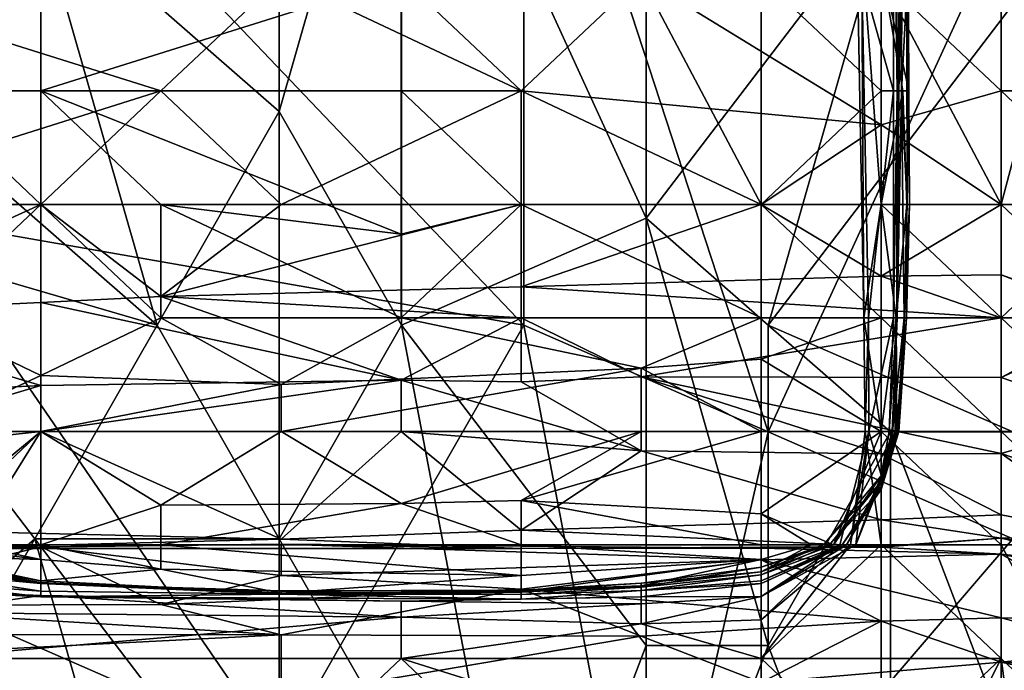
# Model space of a CAD drawing. Extents: x -161 to 11, y -10 to 160.
# Tile 393 of 499: x 0.9523 to 0.9884, y -0.2698 to -0.246. Entities that reach past the tile are written whole.
import ezdxf

# ---------------------------------------------------------------- set-up
doc = ezdxf.new("R2010")
doc.units = 0
doc.header["$MEASUREMENT"] = 0
doc.layers.get('0').update_dxf_attribs({"linetype": 'CONTINUOUS'})

msp = doc.modelspace()

# ---------------------------------------------------------------- linework, layer by layer
for points in [[(0.948426, -0.233776, 0.265174), (0.970781, -0.233776, 0.26489), (0.970781, -0.257213, 0.264927)], [(0.970781, -0.257213, 0.264927), (0.948426, -0.253307, 0.265233), (0.948426, -0.233776, 0.265174)], [(0.961839, -0.233776, 0.388626), (0.952897, -0.241588, 0.390092), (0.961839, -0.249401, 0.388352)], [(0.96631, -0.233776, 0.387576), (0.961839, -0.233776, 0.388626), (0.961839, -0.249401, 0.388352)], [(0.961839, -0.249401, 0.388352), (0.96631, -0.257213, 0.387221), (0.96631, -0.233776, 0.387576)], [(0.975252, -0.237682, 0.385121), (0.96631, -0.233776, 0.387576), (0.975252, -0.253307, 0.385012)], [(0.96631, -0.233776, 0.387576), (0.96631, -0.257213, 0.387221), (0.975252, -0.253307, 0.385012)], [(0.979723, -0.26112, 0.264877), (0.970781, -0.233776, 0.26489), (0.988665, -0.241588, 0.264869)], [(0.979723, -0.26112, 0.264877), (0.970781, -0.257213, 0.264927), (0.970781, -0.233776, 0.26489)], [(0.98824, -0.2528, 0.27003), (0.992629, -0.2362, 0.267985), (0.98824, -0.24035, 0.270074)], [(0.98824, -0.2528, 0.27003), (0.992629, -0.2528, 0.268005), (0.992629, -0.2362, 0.267985)], [(0.984194, -0.241588, 0.381881), (0.975252, -0.237682, 0.385121), (0.975252, -0.253307, 0.385012)], [(0.982911, -0.24035, 0.266891), (0.983216, -0.25695, 0.266891), (0.98385, -0.2528, 0.2677)], [(0.982911, -0.24035, 0.266891), (0.98314, -0.2445, 0.263134), (0.983216, -0.25695, 0.266891)], [(0.98385, -0.2445, 0.267876), (0.982911, -0.24035, 0.266891), (0.98385, -0.2528, 0.2677)], [(0.984302, -0.24865, 0.259377), (0.98314, -0.2445, 0.263134), (0.984317, -0.24035, 0.259377)], [(0.984857, -0.24865, 0.221806), (0.984826, -0.24035, 0.221806), (0.98385, -0.244023, 0.218049)], [(0.98824, -0.2528, 0.27003), (0.98824, -0.24035, 0.270074), (0.98385, -0.2445, 0.267876)], [(0.984317, -0.24035, 0.259377), (0.98443, -0.24865, 0.25562), (0.984302, -0.24865, 0.259377)], [(0.984414, -0.2445, 0.251863), (0.98443, -0.24865, 0.25562), (0.984317, -0.24035, 0.259377)], [(0.984808, -0.2445, 0.22932), (0.984773, -0.24035, 0.225563), (0.9848, -0.2528, 0.22932)], [(0.984773, -0.24035, 0.225563), (0.984826, -0.24035, 0.221806), (0.9848, -0.2528, 0.22932)], [(0.984857, -0.24865, 0.221806), (0.9848, -0.2528, 0.22932), (0.984826, -0.24035, 0.221806)], [(0.957368, -0.257213, 0.388968), (0.952897, -0.241588, 0.390092), (0.943955, -0.245495, 0.391238)], [(0.961839, -0.249401, 0.388352), (0.952897, -0.241588, 0.390092), (0.957368, -0.257213, 0.388968)], [(0.975252, -0.253307, 0.385012), (0.979723, -0.257213, 0.38357), (0.984194, -0.241588, 0.381881)], [(0.979723, -0.257213, 0.38357), (0.988665, -0.245495, 0.379801), (0.984194, -0.241588, 0.381881)], [(0.988665, -0.241588, 0.264869), (0.988665, -0.265026, 0.264905), (0.979723, -0.26112, 0.264877)], [(0.98824, -0.2445, 0.208869), (0.992629, -0.243493, 0.210535), (0.992629, -0.24865, 0.208553)], [(0.97946, -0.2445, 0.217294), (0.98385, -0.24865, 0.216959), (0.98385, -0.244023, 0.218049)], [(0.984636, -0.24865, 0.218049), (0.984857, -0.24865, 0.221806), (0.98385, -0.244023, 0.218049)], [(0.98385, -0.244023, 0.218049), (0.98385, -0.24865, 0.216959), (0.984636, -0.24865, 0.218049)], [(0.961902, -0.2445, 0.209904), (0.957512, -0.24865, 0.208375), (0.944343, -0.2445, 0.210093)], [(0.957512, -0.24865, 0.208375), (0.944343, -0.24865, 0.208412), (0.944343, -0.2445, 0.210093)], [(0.948733, -0.2445, 0.218209), (0.948733, -0.24865, 0.216896), (0.953122, -0.2445, 0.217904)], [(0.953122, -0.24865, 0.216446), (0.953122, -0.2445, 0.217904), (0.948733, -0.24865, 0.216896)], [(0.953122, -0.24865, 0.216446), (0.966291, -0.24865, 0.216486), (0.966291, -0.2445, 0.217881)], [(0.966291, -0.2445, 0.217881), (0.953122, -0.2445, 0.217904), (0.953122, -0.24865, 0.216446)], [(0.970681, -0.24865, 0.208038), (0.957512, -0.24865, 0.208375), (0.961902, -0.2445, 0.209904)], [(0.961902, -0.2445, 0.209904), (0.975071, -0.2445, 0.209469), (0.970681, -0.24865, 0.208038)], [(0.975071, -0.2445, 0.217533), (0.966291, -0.2445, 0.217881), (0.970681, -0.24865, 0.21636)], [(0.966291, -0.2445, 0.217881), (0.966291, -0.24865, 0.216486), (0.970681, -0.24865, 0.21636)], [(0.970681, -0.24865, 0.21636), (0.97946, -0.2528, 0.214128), (0.975071, -0.2445, 0.217533)], [(0.975071, -0.2445, 0.209469), (0.98385, -0.249884, 0.206778), (0.970681, -0.24865, 0.208038)], [(0.975071, -0.2445, 0.217533), (0.97946, -0.2528, 0.214128), (0.97946, -0.2445, 0.217294)], [(0.98385, -0.2445, 0.209023), (0.98385, -0.249884, 0.206778), (0.975071, -0.2445, 0.209469)], [(0.97946, -0.2445, 0.217294), (0.97946, -0.2528, 0.214128), (0.98385, -0.24865, 0.216959)], [(0.983389, -0.25695, 0.263134), (0.983216, -0.25695, 0.266891), (0.98314, -0.2445, 0.263134)], [(0.983389, -0.25695, 0.263134), (0.98314, -0.2445, 0.263134), (0.984302, -0.24865, 0.259377)], [(0.98824, -0.24865, 0.207164), (0.98385, -0.249884, 0.206778), (0.98385, -0.2445, 0.209023)], [(0.98385, -0.2528, 0.2677), (0.98824, -0.2528, 0.27003), (0.98385, -0.2445, 0.267876)], [(0.98824, -0.2445, 0.208869), (0.98824, -0.24865, 0.207164), (0.98385, -0.2445, 0.209023)], [(0.98443, -0.24865, 0.25562), (0.984414, -0.2445, 0.251863), (0.984535, -0.2445, 0.244349)], [(0.98443, -0.24865, 0.25562), (0.984535, -0.2445, 0.244349), (0.984439, -0.25695, 0.248106)], [(0.984535, -0.2445, 0.244349), (0.984599, -0.24865, 0.240592), (0.984439, -0.25695, 0.248106)], [(0.984599, -0.24865, 0.240592), (0.984535, -0.2445, 0.244349), (0.984604, -0.2445, 0.240592)], [(0.984604, -0.2445, 0.240592), (0.984808, -0.2445, 0.22932), (0.984599, -0.24865, 0.240592)], [(0.9848, -0.2528, 0.22932), (0.984599, -0.24865, 0.240592), (0.984808, -0.2445, 0.22932)], [(0.992629, -0.24865, 0.208553), (0.98824, -0.24865, 0.207164), (0.98824, -0.2445, 0.208869)], [(0.957368, -0.257213, 0.388968), (0.943955, -0.245495, 0.391238), (0.943955, -0.253307, 0.390858)], [(0.979723, -0.257213, 0.38357), (0.988665, -0.26112, 0.379891), (0.988665, -0.245495, 0.379801)], [(0.957512, -0.24865, 0.208375), (0.953122, -0.2528, 0.205982), (0.944343, -0.2528, 0.206161)], [(0.957512, -0.24865, 0.208375), (0.944343, -0.2528, 0.206161), (0.944343, -0.24865, 0.208412)], [(0.948733, -0.24865, 0.216896), (0.953122, -0.2528, 0.214682), (0.953122, -0.24865, 0.216446)], [(0.953122, -0.2528, 0.214682), (0.948733, -0.24865, 0.216896), (0.948733, -0.2528, 0.215222)], [(0.966291, -0.253886, 0.214292), (0.966291, -0.24865, 0.216486), (0.953122, -0.24865, 0.216446)], [(0.953122, -0.24865, 0.216446), (0.957512, -0.2528, 0.214785), (0.966291, -0.253886, 0.214292)], [(0.961902, -0.2528, 0.205888), (0.953122, -0.2528, 0.205982), (0.957512, -0.24865, 0.208375)], [(0.953122, -0.24865, 0.216446), (0.953122, -0.2528, 0.214682), (0.957512, -0.2528, 0.214785)], [(0.961902, -0.2528, 0.205888), (0.957512, -0.24865, 0.208375), (0.970681, -0.24865, 0.208038)], [(0.970681, -0.24865, 0.208038), (0.970681, -0.2528, 0.205618), (0.961902, -0.2528, 0.205888)], [(0.970681, -0.24865, 0.21636), (0.966291, -0.24865, 0.216486), (0.970681, -0.2528, 0.214664)], [(0.966291, -0.24865, 0.216486), (0.966291, -0.253886, 0.214292), (0.970681, -0.2528, 0.214664)], [(0.97946, -0.2528, 0.214128), (0.970681, -0.24865, 0.21636), (0.970681, -0.2528, 0.214664)], [(0.98385, -0.249884, 0.206778), (0.97946, -0.2528, 0.205262), (0.970681, -0.24865, 0.208038)], [(0.97946, -0.2528, 0.205262), (0.970681, -0.2528, 0.205618), (0.970681, -0.24865, 0.208038)], [(0.98385, -0.2528, 0.215539), (0.98385, -0.24865, 0.216959), (0.97946, -0.2528, 0.214128)], [(0.984302, -0.24865, 0.259377), (0.9843, -0.25695, 0.259377), (0.983389, -0.25695, 0.263134)], [(0.984636, -0.24865, 0.218049), (0.98385, -0.2528, 0.215539), (0.984784, -0.2528, 0.218049)], [(0.98385, -0.2528, 0.215539), (0.984636, -0.24865, 0.218049), (0.98385, -0.24865, 0.216959)], [(0.98824, -0.24865, 0.207164), (0.98824, -0.2528, 0.204905), (0.98385, -0.249884, 0.206778)], [(0.984302, -0.24865, 0.259377), (0.98443, -0.24865, 0.25562), (0.9843, -0.25695, 0.259377)], [(0.984425, -0.25695, 0.25562), (0.9843, -0.25695, 0.259377), (0.98443, -0.24865, 0.25562)], [(0.98443, -0.24865, 0.25562), (0.984439, -0.25695, 0.248106), (0.984425, -0.25695, 0.25562)], [(0.984689, -0.25695, 0.233077), (0.984439, -0.25695, 0.248106), (0.984599, -0.24865, 0.240592)], [(0.984599, -0.24865, 0.240592), (0.9848, -0.2528, 0.22932), (0.984689, -0.25695, 0.233077)], [(0.984857, -0.24865, 0.221806), (0.984636, -0.24865, 0.218049), (0.984784, -0.2528, 0.218049)], [(0.984784, -0.2528, 0.218049), (0.984886, -0.2528, 0.225563), (0.984857, -0.24865, 0.221806)], [(0.984857, -0.24865, 0.221806), (0.984886, -0.2528, 0.225563), (0.9848, -0.2528, 0.22932)], [(0.98824, -0.24865, 0.207164), (0.992629, -0.24865, 0.208553), (0.992629, -0.2528, 0.206264)], [(0.98824, -0.2528, 0.204905), (0.98824, -0.24865, 0.207164), (0.992629, -0.2528, 0.206264)], [(0.957368, -0.257213, 0.388968), (0.961839, -0.265026, 0.387908), (0.961839, -0.249401, 0.388352)], [(0.961839, -0.249401, 0.388352), (0.961839, -0.265026, 0.387908), (0.96631, -0.257213, 0.387221)], [(0.98385, -0.249884, 0.206778), (0.98824, -0.2528, 0.204905), (0.97946, -0.2528, 0.205262)], [(0.944343, -0.2568, 0.20302), (0.944343, -0.2528, 0.206161), (0.953122, -0.2528, 0.205982)], [(0.953122, -0.2528, 0.205982), (0.953122, -0.256384, 0.20302), (0.944343, -0.2568, 0.20302)], [(0.953122, -0.2528, 0.214682), (0.948733, -0.25695, 0.212654), (0.953122, -0.259054, 0.210535)], [(0.953122, -0.2528, 0.214682), (0.948733, -0.2528, 0.215222), (0.948733, -0.25695, 0.212654)], [(0.957512, -0.256164, 0.20302), (0.953122, -0.2528, 0.205982), (0.961902, -0.2528, 0.205888)], [(0.953122, -0.2528, 0.214682), (0.957512, -0.25695, 0.21229), (0.957512, -0.2528, 0.214785)], [(0.957512, -0.25695, 0.21229), (0.953122, -0.2528, 0.214682), (0.953122, -0.259054, 0.210535)], [(0.957512, -0.256164, 0.20302), (0.953122, -0.256384, 0.20302), (0.953122, -0.2528, 0.205982)], [(0.957512, -0.2528, 0.214785), (0.966291, -0.25695, 0.212374), (0.966291, -0.253886, 0.214292)], [(0.966291, -0.25695, 0.212374), (0.957512, -0.2528, 0.214785), (0.957512, -0.25695, 0.21229)], [(0.970681, -0.2528, 0.205618), (0.957512, -0.256164, 0.20302), (0.961902, -0.2528, 0.205888)], [(0.970681, -0.2528, 0.205618), (0.970681, -0.255814, 0.20302), (0.957512, -0.256164, 0.20302)], [(0.97946, -0.25695, 0.211593), (0.970681, -0.2528, 0.214664), (0.966291, -0.25695, 0.212374)], [(0.970681, -0.2528, 0.214664), (0.966291, -0.253886, 0.214292), (0.966291, -0.25695, 0.212374)], [(0.97946, -0.2528, 0.205262), (0.970681, -0.255814, 0.20302), (0.970681, -0.2528, 0.205618)], [(0.97946, -0.25695, 0.211593), (0.97946, -0.2528, 0.214128), (0.970681, -0.2528, 0.214664)], [(0.97946, -0.2528, 0.205262), (0.98385, -0.25542, 0.20302), (0.970681, -0.255814, 0.20302)], [(0.98824, -0.2528, 0.204905), (0.98385, -0.25542, 0.20302), (0.97946, -0.2528, 0.205262)], [(0.97946, -0.2528, 0.214128), (0.97946, -0.25695, 0.211593), (0.98385, -0.25695, 0.213222)], [(0.98385, -0.25695, 0.213222), (0.98385, -0.2528, 0.215539), (0.97946, -0.2528, 0.214128)], [(0.98385, -0.2528, 0.2677), (0.983216, -0.25695, 0.266891), (0.98385, -0.25695, 0.267652)], [(0.984784, -0.2528, 0.218049), (0.98385, -0.2528, 0.215539), (0.984399, -0.25695, 0.214292)], [(0.98385, -0.25695, 0.213222), (0.984399, -0.25695, 0.214292), (0.98385, -0.2528, 0.215539)], [(0.98824, -0.2528, 0.204905), (0.98824, -0.255374, 0.20302), (0.98385, -0.25542, 0.20302)], [(0.98824, -0.2528, 0.27003), (0.98385, -0.2528, 0.2677), (0.98824, -0.25695, 0.270116)], [(0.98385, -0.25695, 0.267652), (0.98824, -0.25695, 0.270116), (0.98385, -0.2528, 0.2677)], [(0.984399, -0.25695, 0.214292), (0.984705, -0.25695, 0.218049), (0.984784, -0.2528, 0.218049)], [(0.9848, -0.2528, 0.22932), (0.984886, -0.2528, 0.225563), (0.984689, -0.25695, 0.233077)], [(0.984886, -0.2528, 0.225563), (0.984781, -0.25695, 0.225563), (0.984689, -0.25695, 0.233077)], [(0.984784, -0.2528, 0.218049), (0.984705, -0.25695, 0.218049), (0.984781, -0.25695, 0.225563)], [(0.984784, -0.2528, 0.218049), (0.984781, -0.25695, 0.225563), (0.984886, -0.2528, 0.225563)], [(0.992629, -0.2528, 0.268005), (0.98824, -0.2528, 0.27003), (0.98824, -0.25695, 0.270116)], [(0.98824, -0.2528, 0.204905), (0.992629, -0.2528, 0.206264), (0.992629, -0.25695, 0.203169)], [(0.992629, -0.25695, 0.203169), (0.98824, -0.255374, 0.20302), (0.98824, -0.2528, 0.204905)], [(0.992629, -0.2611, 0.268103), (0.992629, -0.2528, 0.268005), (0.98824, -0.25695, 0.270116)], [(0.961839, -0.272838, 0.26501), (0.935013, -0.26112, 0.265434), (0.948426, -0.253307, 0.265233)], [(0.952897, -0.265026, 0.389244), (0.957368, -0.257213, 0.388968), (0.943955, -0.253307, 0.390858)], [(0.948426, -0.268915, 0.389456), (0.952897, -0.265026, 0.389244), (0.943955, -0.253307, 0.390858)], [(0.948426, -0.253307, 0.265233), (0.970781, -0.257213, 0.264927), (0.961839, -0.272838, 0.26501)], [(0.975252, -0.253307, 0.385012), (0.96631, -0.257213, 0.387221), (0.975252, -0.268932, 0.384838)], [(0.979723, -0.257213, 0.38357), (0.975252, -0.253307, 0.385012), (0.979723, -0.268932, 0.383474)], [(0.975252, -0.268932, 0.384838), (0.979723, -0.268932, 0.383474), (0.975252, -0.253307, 0.385012)], [(0.98385, -0.25542, 0.20302), (0.98824, -0.25695, 0.201617), (0.970681, -0.255814, 0.20302)], [(0.98824, -0.255374, 0.20302), (0.98824, -0.25695, 0.201617), (0.98385, -0.25542, 0.20302)], [(0.992629, -0.25695, 0.203169), (0.992334, -0.25695, 0.20302), (0.98824, -0.255374, 0.20302)], [(0.98824, -0.25695, 0.201617), (0.98824, -0.255374, 0.20302), (0.992334, -0.25695, 0.20302)], [(0.970681, -0.255814, 0.20302), (0.970681, -0.25695, 0.201891), (0.957512, -0.256164, 0.20302)], [(0.970681, -0.25695, 0.201891), (0.970681, -0.255814, 0.20302), (0.98824, -0.25695, 0.201617)], [(0.957512, -0.256164, 0.20302), (0.966291, -0.259222, 0.199263), (0.953122, -0.256384, 0.20302)], [(0.966291, -0.259222, 0.199263), (0.957512, -0.256164, 0.20302), (0.970681, -0.25695, 0.201891)], [(0.953122, -0.256384, 0.20302), (0.953122, -0.259425, 0.199263), (0.944343, -0.2568, 0.20302)], [(0.966291, -0.259222, 0.199263), (0.953122, -0.259425, 0.199263), (0.953122, -0.256384, 0.20302)], [(0.944343, -0.259877, 0.199263), (0.944343, -0.2568, 0.20302), (0.953122, -0.259425, 0.199263)], [(0.953122, -0.259054, 0.210535), (0.948733, -0.25695, 0.212654), (0.948733, -0.2611, 0.209376)], [(0.961902, -0.259391, 0.210535), (0.957512, -0.25695, 0.21229), (0.953122, -0.259054, 0.210535)], [(0.961902, -0.259391, 0.210535), (0.966291, -0.25695, 0.212374), (0.957512, -0.25695, 0.21229)], [(0.975071, -0.258786, 0.210535), (0.966291, -0.25695, 0.212374), (0.961902, -0.259391, 0.210535)], [(0.975071, -0.258786, 0.210535), (0.97946, -0.25695, 0.211593), (0.966291, -0.25695, 0.212374)], [(0.966291, -0.259222, 0.199263), (0.970681, -0.25695, 0.201891), (0.970681, -0.259284, 0.199263)], [(0.975071, -0.259099, 0.199263), (0.970681, -0.25695, 0.201891), (0.98824, -0.25695, 0.201617)], [(0.970681, -0.259284, 0.199263), (0.970681, -0.25695, 0.201891), (0.975071, -0.259099, 0.199263)], [(0.97946, -0.258458, 0.210535), (0.97946, -0.25695, 0.211593), (0.975071, -0.258786, 0.210535)], [(0.975071, -0.259099, 0.199263), (0.98824, -0.25695, 0.201617), (0.98824, -0.259134, 0.199263)], [(0.98385, -0.25695, 0.213222), (0.97946, -0.25695, 0.211593), (0.97946, -0.258458, 0.210535)], [(0.98385, -0.2611, 0.210138), (0.98385, -0.25695, 0.213222), (0.97946, -0.258458, 0.210535)], [(0.98385, -0.25695, 0.267652), (0.983216, -0.25695, 0.266891), (0.98385, -0.2611, 0.267625)], [(0.983216, -0.25695, 0.266891), (0.983268, -0.2611, 0.266891), (0.98385, -0.2611, 0.267625)], [(0.983216, -0.25695, 0.266891), (0.983389, -0.25695, 0.263134), (0.983268, -0.2611, 0.266891)], [(0.983396, -0.2611, 0.263134), (0.983268, -0.2611, 0.266891), (0.983389, -0.25695, 0.263134)], [(0.983396, -0.2611, 0.263134), (0.983389, -0.25695, 0.263134), (0.9843, -0.25695, 0.259377)], [(0.9843, -0.25695, 0.259377), (0.98414, -0.2611, 0.259377), (0.983396, -0.2611, 0.263134)], [(0.98385, -0.2611, 0.210138), (0.984366, -0.2611, 0.214292), (0.984399, -0.25695, 0.214292)], [(0.984399, -0.25695, 0.214292), (0.98385, -0.25695, 0.213222), (0.98385, -0.2611, 0.210138)], [(0.98824, -0.25695, 0.270116), (0.98385, -0.25695, 0.267652), (0.98824, -0.2611, 0.270252)], [(0.98385, -0.2611, 0.267625), (0.98824, -0.2611, 0.270252), (0.98385, -0.25695, 0.267652)], [(0.984425, -0.25695, 0.25562), (0.98414, -0.2611, 0.259377), (0.9843, -0.25695, 0.259377)], [(0.98414, -0.2611, 0.259377), (0.984425, -0.25695, 0.25562), (0.984248, -0.2611, 0.25562)], [(0.984248, -0.2611, 0.25562), (0.984425, -0.25695, 0.25562), (0.984266, -0.2611, 0.248106)], [(0.984439, -0.25695, 0.248106), (0.984266, -0.2611, 0.248106), (0.984425, -0.25695, 0.25562)], [(0.984689, -0.25695, 0.233077), (0.984266, -0.2611, 0.248106), (0.984439, -0.25695, 0.248106)], [(0.984266, -0.2611, 0.248106), (0.984689, -0.25695, 0.233077), (0.98444, -0.2611, 0.236834)], [(0.984366, -0.2611, 0.214292), (0.984419, -0.2611, 0.218049), (0.984399, -0.25695, 0.214292)], [(0.984705, -0.25695, 0.218049), (0.984399, -0.25695, 0.214292), (0.984419, -0.2611, 0.218049)], [(0.984419, -0.2611, 0.218049), (0.984495, -0.2611, 0.221806), (0.984705, -0.25695, 0.218049)], [(0.984781, -0.25695, 0.225563), (0.98444, -0.2611, 0.236834), (0.984689, -0.25695, 0.233077)], [(0.98444, -0.2611, 0.236834), (0.984781, -0.25695, 0.225563), (0.984495, -0.2611, 0.221806)], [(0.984705, -0.25695, 0.218049), (0.984495, -0.2611, 0.221806), (0.984781, -0.25695, 0.225563)], [(0.992334, -0.25695, 0.20302), (0.992629, -0.25712, 0.20302), (0.98824, -0.259134, 0.199263)], [(0.98824, -0.25695, 0.201617), (0.992334, -0.25695, 0.20302), (0.98824, -0.259134, 0.199263)], [(0.98824, -0.2611, 0.270252), (0.992629, -0.2611, 0.268103), (0.98824, -0.25695, 0.270116)], [(0.957368, -0.257213, 0.388968), (0.952897, -0.265026, 0.389244), (0.961839, -0.265026, 0.387908)], [(0.961839, -0.265026, 0.387908), (0.970781, -0.280651, 0.385554), (0.96631, -0.257213, 0.387221)], [(0.970781, -0.257213, 0.264927), (0.975252, -0.280651, 0.264923), (0.961839, -0.272838, 0.26501)], [(0.970781, -0.280651, 0.385554), (0.975252, -0.268932, 0.384838), (0.96631, -0.257213, 0.387221)], [(0.970781, -0.257213, 0.264927), (0.979723, -0.26112, 0.264877), (0.975252, -0.280651, 0.264923)], [(0.988665, -0.26112, 0.379891), (0.979723, -0.257213, 0.38357), (0.984194, -0.26112, 0.381877)], [(0.984194, -0.26112, 0.381877), (0.979723, -0.257213, 0.38357), (0.979723, -0.268932, 0.383474)], [(0.98824, -0.259134, 0.199263), (0.992629, -0.25712, 0.20302), (0.992629, -0.260643, 0.199263)], [(0.97946, -0.2611, 0.208238), (0.97946, -0.258458, 0.210535), (0.975071, -0.258786, 0.210535)], [(0.98385, -0.2611, 0.210138), (0.97946, -0.258458, 0.210535), (0.97946, -0.2611, 0.208238)], [(0.975071, -0.2611, 0.208419), (0.975071, -0.258786, 0.210535), (0.961902, -0.2611, 0.208956)], [(0.975071, -0.258786, 0.210535), (0.961902, -0.259391, 0.210535), (0.961902, -0.2611, 0.208956)], [(0.97946, -0.2611, 0.208238), (0.975071, -0.258786, 0.210535), (0.975071, -0.2611, 0.208419)], [(0.948733, -0.2611, 0.209376), (0.953122, -0.2611, 0.208633), (0.953122, -0.259054, 0.210535)], [(0.961902, -0.259391, 0.210535), (0.953122, -0.259054, 0.210535), (0.953122, -0.2611, 0.208633)], [(0.953122, -0.2611, 0.196679), (0.953122, -0.259425, 0.199263), (0.966291, -0.259222, 0.199263)], [(0.966291, -0.259222, 0.199263), (0.966291, -0.2611, 0.19658), (0.953122, -0.2611, 0.196679)], [(0.966291, -0.259222, 0.199263), (0.970681, -0.259284, 0.199263), (0.975071, -0.261811, 0.195506)], [(0.966291, -0.2611, 0.19658), (0.966291, -0.259222, 0.199263), (0.975071, -0.261811, 0.195506)], [(0.970681, -0.259284, 0.199263), (0.975071, -0.259099, 0.199263), (0.975071, -0.261811, 0.195506)], [(0.975071, -0.259099, 0.199263), (0.98824, -0.259134, 0.199263), (0.98824, -0.261913, 0.195506)], [(0.98385, -0.261919, 0.195506), (0.975071, -0.259099, 0.199263), (0.98824, -0.261913, 0.195506)], [(0.98385, -0.261919, 0.195506), (0.975071, -0.261811, 0.195506), (0.975071, -0.259099, 0.199263)], [(0.992629, -0.260643, 0.199263), (0.98824, -0.261913, 0.195506), (0.98824, -0.259134, 0.199263)], [(0.944343, -0.26206, 0.195506), (0.944343, -0.259877, 0.199263), (0.953122, -0.259425, 0.199263)], [(0.953122, -0.259425, 0.199263), (0.953122, -0.2611, 0.196679), (0.944343, -0.26206, 0.195506)], [(0.961902, -0.2611, 0.208956), (0.961902, -0.259391, 0.210535), (0.953122, -0.2611, 0.208633)], [(0.992629, -0.260643, 0.199263), (0.992629, -0.263424, 0.195506), (0.98824, -0.261913, 0.195506)], [(0.935013, -0.26112, 0.265434), (0.961839, -0.272838, 0.26501), (0.930542, -0.280651, 0.265348)], [(0.953122, -0.2611, 0.196679), (0.948733, -0.264726, 0.191749), (0.944343, -0.26206, 0.195506)], [(0.948733, -0.264726, 0.191749), (0.953122, -0.2611, 0.196679), (0.961902, -0.265036, 0.191749)], [(0.948733, -0.2611, 0.209376), (0.948733, -0.26525, 0.208472), (0.953122, -0.2611, 0.208633)], [(0.948733, -0.26525, 0.208472), (0.950533, -0.26525, 0.206778), (0.953122, -0.2611, 0.208633)], [(0.953122, -0.2611, 0.208633), (0.950533, -0.26525, 0.206778), (0.953122, -0.26525, 0.205808)], [(0.966291, -0.2611, 0.19658), (0.961902, -0.265036, 0.191749), (0.953122, -0.2611, 0.196679)], [(0.957512, -0.263795, 0.206778), (0.961902, -0.2611, 0.208956), (0.953122, -0.2611, 0.208633)], [(0.953122, -0.2611, 0.208633), (0.953122, -0.26525, 0.205808), (0.957512, -0.263795, 0.206778)], [(0.966291, -0.263739, 0.206778), (0.961902, -0.2611, 0.208956), (0.957512, -0.263795, 0.206778)], [(0.966291, -0.263739, 0.206778), (0.975071, -0.2611, 0.208419), (0.961902, -0.2611, 0.208956)], [(0.961902, -0.265036, 0.191749), (0.966291, -0.2611, 0.19658), (0.970681, -0.264708, 0.191749)], [(0.970681, -0.263628, 0.206778), (0.975071, -0.2611, 0.208419), (0.966291, -0.263739, 0.206778)], [(0.966291, -0.2611, 0.19658), (0.975071, -0.261811, 0.195506), (0.970681, -0.264708, 0.191749)], [(0.97946, -0.2611, 0.208238), (0.975071, -0.2611, 0.208419), (0.970681, -0.263628, 0.206778)], [(0.970681, -0.263628, 0.206778), (0.97946, -0.264116, 0.206778), (0.97946, -0.2611, 0.208238)], [(0.988665, -0.265026, 0.264905), (0.975252, -0.280651, 0.264923), (0.979723, -0.26112, 0.264877)], [(0.97946, -0.2611, 0.208238), (0.97946, -0.264116, 0.206778), (0.98385, -0.2611, 0.210138)], [(0.98385, -0.2611, 0.210138), (0.97946, -0.264116, 0.206778), (0.982103, -0.26525, 0.210535)], [(0.979723, -0.268932, 0.383474), (0.984194, -0.280651, 0.381682), (0.984194, -0.26112, 0.381877)], [(0.98385, -0.2611, 0.210138), (0.982103, -0.26525, 0.210535), (0.98385, -0.262071, 0.210535)], [(0.982724, -0.26525, 0.266891), (0.983396, -0.2611, 0.263134), (0.982344, -0.26525, 0.263134)], [(0.982344, -0.26525, 0.263134), (0.983396, -0.2611, 0.263134), (0.982924, -0.26525, 0.259377)], [(0.982724, -0.26525, 0.266891), (0.98385, -0.26525, 0.267972), (0.983268, -0.2611, 0.266891)], [(0.983396, -0.2611, 0.263134), (0.982724, -0.26525, 0.266891), (0.983268, -0.2611, 0.266891)], [(0.98385, -0.262698, 0.259377), (0.982924, -0.26525, 0.259377), (0.983396, -0.2611, 0.263134)], [(0.98385, -0.26525, 0.267972), (0.98385, -0.2611, 0.267625), (0.983268, -0.2611, 0.266891)], [(0.98414, -0.2611, 0.259377), (0.98385, -0.262698, 0.259377), (0.983396, -0.2611, 0.263134)], [(0.984419, -0.2611, 0.218049), (0.98385, -0.262724, 0.214292), (0.98385, -0.262928, 0.221806)], [(0.984419, -0.2611, 0.218049), (0.984366, -0.2611, 0.214292), (0.98385, -0.262724, 0.214292)], [(0.98385, -0.262071, 0.210535), (0.98385, -0.262724, 0.214292), (0.984366, -0.2611, 0.214292)], [(0.98385, -0.2611, 0.210138), (0.98385, -0.262071, 0.210535), (0.984366, -0.2611, 0.214292)], [(0.98824, -0.2611, 0.270252), (0.98385, -0.2611, 0.267625), (0.98824, -0.26525, 0.270307)], [(0.98385, -0.26525, 0.267972), (0.98824, -0.26525, 0.270307), (0.98385, -0.2611, 0.267625)], [(0.98385, -0.262698, 0.259377), (0.98414, -0.2611, 0.259377), (0.984248, -0.2611, 0.25562)], [(0.984248, -0.2611, 0.25562), (0.98385, -0.26292, 0.25562), (0.98385, -0.262698, 0.259377)], [(0.98385, -0.26292, 0.25562), (0.984248, -0.2611, 0.25562), (0.984266, -0.2611, 0.248106)], [(0.984266, -0.2611, 0.248106), (0.98385, -0.262879, 0.248106), (0.98385, -0.26292, 0.25562)], [(0.98385, -0.26311, 0.244349), (0.98385, -0.262879, 0.248106), (0.984266, -0.2611, 0.248106)], [(0.984266, -0.2611, 0.248106), (0.98444, -0.2611, 0.236834), (0.98385, -0.26311, 0.244349)], [(0.98444, -0.2611, 0.236834), (0.98385, -0.26323, 0.233077), (0.98385, -0.26311, 0.244349)], [(0.98444, -0.2611, 0.236834), (0.984495, -0.2611, 0.221806), (0.98385, -0.26323, 0.233077)], [(0.984495, -0.2611, 0.221806), (0.98385, -0.262928, 0.221806), (0.98385, -0.26323, 0.233077)], [(0.984419, -0.2611, 0.218049), (0.98385, -0.262928, 0.221806), (0.984495, -0.2611, 0.221806)], [(0.988665, -0.26112, 0.379891), (0.984194, -0.26112, 0.381877), (0.988665, -0.272838, 0.379896)], [(0.984194, -0.280651, 0.381682), (0.988665, -0.272838, 0.379896), (0.984194, -0.26112, 0.381877)], [(0.992629, -0.2611, 0.268103), (0.98824, -0.2611, 0.270252), (0.992629, -0.26525, 0.268107)], [(0.98824, -0.26525, 0.270307), (0.992629, -0.26525, 0.268107), (0.98824, -0.2611, 0.270252)], [(0.970681, -0.264708, 0.191749), (0.975071, -0.261811, 0.195506), (0.98385, -0.264329, 0.191749)], [(0.98385, -0.261919, 0.195506), (0.98385, -0.264329, 0.191749), (0.975071, -0.261811, 0.195506)], [(0.98385, -0.262071, 0.210535), (0.982103, -0.26525, 0.210535), (0.98385, -0.262724, 0.214292)], [(0.98385, -0.261919, 0.195506), (0.98824, -0.261913, 0.195506), (0.98824, -0.264146, 0.191749)], [(0.98385, -0.264329, 0.191749), (0.98385, -0.261919, 0.195506), (0.98824, -0.264146, 0.191749)], [(0.992629, -0.263424, 0.195506), (0.992629, -0.264996, 0.191749), (0.98824, -0.261913, 0.195506)], [(0.98824, -0.264146, 0.191749), (0.98824, -0.261913, 0.195506), (0.992629, -0.264996, 0.191749)], [(0.98385, -0.262724, 0.214292), (0.981745, -0.26525, 0.214292), (0.98385, -0.262928, 0.221806)], [(0.981745, -0.26525, 0.214292), (0.98385, -0.262724, 0.214292), (0.982103, -0.26525, 0.210535)], [(0.982924, -0.26525, 0.259377), (0.98385, -0.262698, 0.259377), (0.98385, -0.26292, 0.25562)], [(0.98385, -0.262928, 0.221806), (0.981745, -0.26525, 0.214292), (0.981962, -0.26525, 0.22932)], [(0.98385, -0.26323, 0.233077), (0.98385, -0.262928, 0.221806), (0.981962, -0.26525, 0.22932)], [(0.98385, -0.26323, 0.233077), (0.982424, -0.26525, 0.236834), (0.98385, -0.26311, 0.244349)], [(0.982585, -0.26525, 0.244349), (0.98385, -0.26311, 0.244349), (0.982424, -0.26525, 0.236834)], [(0.98385, -0.26311, 0.244349), (0.982585, -0.26525, 0.244349), (0.98385, -0.262879, 0.248106)], [(0.98385, -0.262879, 0.248106), (0.982585, -0.26525, 0.244349), (0.982593, -0.26525, 0.251863)], [(0.98385, -0.26292, 0.25562), (0.98385, -0.262879, 0.248106), (0.982593, -0.26525, 0.251863)], [(0.982924, -0.26525, 0.259377), (0.98385, -0.26292, 0.25562), (0.982593, -0.26525, 0.251863)], [(0.982424, -0.26525, 0.236834), (0.98385, -0.26323, 0.233077), (0.981962, -0.26525, 0.22932)], [(0.953122, -0.26525, 0.205808), (0.957512, -0.26525, 0.205277), (0.957512, -0.263795, 0.206778)], [(0.957512, -0.263795, 0.206778), (0.957512, -0.26525, 0.205277), (0.966291, -0.263739, 0.206778)], [(0.966291, -0.263739, 0.206778), (0.957512, -0.26525, 0.205277), (0.970681, -0.26525, 0.205028)], [(0.966291, -0.263739, 0.206778), (0.970681, -0.26525, 0.205028), (0.970681, -0.263628, 0.206778)], [(0.97946, -0.26525, 0.205779), (0.97946, -0.264116, 0.206778), (0.970681, -0.263628, 0.206778)], [(0.97946, -0.26525, 0.205779), (0.970681, -0.263628, 0.206778), (0.970681, -0.26525, 0.205028)], [(0.981294, -0.26525, 0.206778), (0.97946, -0.264116, 0.206778), (0.97946, -0.26525, 0.205779)], [(0.97946, -0.264116, 0.206778), (0.981294, -0.26525, 0.206778), (0.982103, -0.26525, 0.210535)], [(0.98385, -0.264329, 0.191749), (0.98824, -0.264146, 0.191749), (0.98824, -0.265002, 0.187992)], [(0.992629, -0.264996, 0.191749), (0.98824, -0.265002, 0.187992), (0.98824, -0.264146, 0.191749)], [(0.970681, -0.264708, 0.191749), (0.98385, -0.264329, 0.191749), (0.98385, -0.265304, 0.187992)], [(0.98385, -0.265304, 0.187992), (0.98385, -0.264329, 0.191749), (0.98824, -0.265002, 0.187992)], [(0.948733, -0.265379, 0.187992), (0.948733, -0.264726, 0.191749), (0.961902, -0.265036, 0.191749)], [(0.970681, -0.264708, 0.191749), (0.970681, -0.265387, 0.187992), (0.961902, -0.265036, 0.191749)], [(0.98385, -0.265304, 0.187992), (0.970681, -0.265387, 0.187992), (0.970681, -0.264708, 0.191749)], [(0.98385, -0.265333, 0.184235), (0.98824, -0.265002, 0.187992), (0.98824, -0.265588, 0.180478)], [(0.98385, -0.265304, 0.187992), (0.98824, -0.265002, 0.187992), (0.98385, -0.265333, 0.184235)], [(0.992629, -0.264996, 0.191749), (0.992629, -0.265731, 0.187992), (0.98824, -0.265002, 0.187992)], [(0.992629, -0.265731, 0.187992), (0.992629, -0.266055, 0.184235), (0.98824, -0.265002, 0.187992)], [(0.98824, -0.265002, 0.187992), (0.992629, -0.266055, 0.184235), (0.98824, -0.265588, 0.180478)], [(0.953122, -0.265319, 0.184235), (0.944343, -0.265518, 0.184235), (0.948733, -0.265379, 0.187992)], [(0.944343, -0.265518, 0.184235), (0.953122, -0.265319, 0.184235), (0.944343, -0.267473, 0.169206)], [(0.953122, -0.265319, 0.184235), (0.957512, -0.26743, 0.169206), (0.944343, -0.267473, 0.169206)], [(0.952897, -0.265026, 0.389244), (0.948426, -0.268915, 0.389456), (0.948426, -0.272838, 0.389169)], [(0.948426, -0.272838, 0.389169), (0.957368, -0.280651, 0.387674), (0.952897, -0.265026, 0.389244)], [(0.948733, -0.265379, 0.187992), (0.961902, -0.265036, 0.191749), (0.970681, -0.265387, 0.187992)], [(0.970681, -0.265387, 0.187992), (0.961902, -0.265221, 0.184235), (0.948733, -0.265379, 0.187992)], [(0.961902, -0.265221, 0.184235), (0.953122, -0.265319, 0.184235), (0.948733, -0.265379, 0.187992)], [(0.953122, -0.265784, 0.206778), (0.948733, -0.26525, 0.208472), (0.948733, -0.265647, 0.210535)], [(0.950533, -0.26525, 0.206778), (0.948733, -0.26525, 0.208472), (0.953122, -0.265784, 0.206778)], [(0.950533, -0.26525, 0.206778), (0.953122, -0.265784, 0.206778), (0.953122, -0.26525, 0.205808)], [(0.961839, -0.276745, 0.387343), (0.961839, -0.265026, 0.387908), (0.952897, -0.265026, 0.389244)], [(0.952897, -0.265026, 0.389244), (0.957368, -0.280651, 0.387674), (0.961839, -0.276745, 0.387343)], [(0.961902, -0.265221, 0.184235), (0.961902, -0.266365, 0.176721), (0.953122, -0.265319, 0.184235)], [(0.957512, -0.266138, 0.206778), (0.957512, -0.26525, 0.205277), (0.953122, -0.26525, 0.205808)], [(0.953122, -0.26525, 0.205808), (0.953122, -0.265784, 0.206778), (0.957512, -0.266138, 0.206778)], [(0.953122, -0.265319, 0.184235), (0.961902, -0.266365, 0.176721), (0.957512, -0.26743, 0.169206)], [(0.957512, -0.26525, 0.205277), (0.957512, -0.266138, 0.206778), (0.970681, -0.266368, 0.206778)], [(0.957512, -0.26525, 0.205277), (0.970681, -0.266368, 0.206778), (0.970681, -0.26525, 0.205028)], [(0.961839, -0.265026, 0.387908), (0.961839, -0.276745, 0.387343), (0.970781, -0.280651, 0.385554)], [(0.961902, -0.266365, 0.176721), (0.961902, -0.265221, 0.184235), (0.97946, -0.265792, 0.180478)], [(0.961902, -0.265221, 0.184235), (0.970681, -0.265387, 0.187992), (0.97946, -0.265368, 0.184235)], [(0.961902, -0.265221, 0.184235), (0.97946, -0.265368, 0.184235), (0.97946, -0.265792, 0.180478)], [(0.97946, -0.265789, 0.206778), (0.97946, -0.26525, 0.205779), (0.970681, -0.26525, 0.205028)], [(0.970681, -0.26525, 0.205028), (0.970681, -0.266368, 0.206778), (0.97946, -0.265789, 0.206778)], [(0.98385, -0.265304, 0.187992), (0.97946, -0.265368, 0.184235), (0.970681, -0.265387, 0.187992)], [(0.988665, -0.265026, 0.264905), (0.988665, -0.284557, 0.264899), (0.975252, -0.280651, 0.264923)], [(0.97946, -0.266344, 0.233077), (0.981962, -0.26525, 0.22932), (0.97946, -0.266071, 0.218049)], [(0.981745, -0.26525, 0.214292), (0.97946, -0.266071, 0.218049), (0.981962, -0.26525, 0.22932)], [(0.97946, -0.266071, 0.218049), (0.981745, -0.26525, 0.214292), (0.97946, -0.266237, 0.210535)], [(0.982103, -0.26525, 0.210535), (0.97946, -0.266237, 0.210535), (0.981745, -0.26525, 0.214292)], [(0.97946, -0.266237, 0.210535), (0.982103, -0.26525, 0.210535), (0.981294, -0.26525, 0.206778)], [(0.97946, -0.266237, 0.210535), (0.981294, -0.26525, 0.206778), (0.97946, -0.265789, 0.206778)], [(0.981294, -0.26525, 0.206778), (0.97946, -0.26525, 0.205779), (0.97946, -0.265789, 0.206778)], [(0.97946, -0.2694, 0.268369), (0.98385, -0.2694, 0.269693), (0.98385, -0.26525, 0.267972)], [(0.982724, -0.26525, 0.266891), (0.97946, -0.2694, 0.268369), (0.98385, -0.26525, 0.267972)], [(0.97946, -0.26799, 0.266891), (0.97946, -0.2694, 0.268369), (0.982724, -0.26525, 0.266891)], [(0.982344, -0.26525, 0.263134), (0.97946, -0.26799, 0.266891), (0.982724, -0.26525, 0.266891)], [(0.97946, -0.26799, 0.266891), (0.982344, -0.26525, 0.263134), (0.97946, -0.267134, 0.263134)], [(0.982344, -0.26525, 0.263134), (0.982924, -0.26525, 0.259377), (0.97946, -0.267134, 0.263134)], [(0.982593, -0.26525, 0.251863), (0.97946, -0.267134, 0.263134), (0.982924, -0.26525, 0.259377)], [(0.97946, -0.267134, 0.263134), (0.982593, -0.26525, 0.251863), (0.97946, -0.266667, 0.248106)], [(0.982585, -0.26525, 0.244349), (0.97946, -0.266667, 0.248106), (0.982593, -0.26525, 0.251863)], [(0.97946, -0.266667, 0.248106), (0.982585, -0.26525, 0.244349), (0.97946, -0.266569, 0.240592)], [(0.982424, -0.26525, 0.236834), (0.97946, -0.266569, 0.240592), (0.982585, -0.26525, 0.244349)], [(0.97946, -0.266569, 0.240592), (0.982424, -0.26525, 0.236834), (0.97946, -0.266344, 0.233077)], [(0.981962, -0.26525, 0.22932), (0.97946, -0.266344, 0.233077), (0.982424, -0.26525, 0.236834)], [(0.97946, -0.265368, 0.184235), (0.98385, -0.265304, 0.187992), (0.98385, -0.265333, 0.184235)], [(0.97946, -0.265368, 0.184235), (0.98385, -0.265333, 0.184235), (0.98824, -0.265588, 0.180478)], [(0.97946, -0.265792, 0.180478), (0.97946, -0.265368, 0.184235), (0.98824, -0.265588, 0.180478)], [(0.98824, -0.26525, 0.270307), (0.98385, -0.26525, 0.267972), (0.98824, -0.2694, 0.270569)], [(0.98824, -0.2694, 0.270569), (0.98385, -0.26525, 0.267972), (0.98385, -0.2694, 0.269693)], [(0.992629, -0.26525, 0.268107), (0.98824, -0.26525, 0.270307), (0.992629, -0.27355, 0.268518)], [(0.98824, -0.26525, 0.270307), (0.98824, -0.2694, 0.270569), (0.992629, -0.27355, 0.268518)], [(0.948733, -0.265873, 0.218049), (0.953122, -0.266567, 0.210535), (0.948733, -0.265647, 0.210535)], [(0.953122, -0.265784, 0.206778), (0.948733, -0.265647, 0.210535), (0.953122, -0.266567, 0.210535)], [(0.97946, -0.265792, 0.180478), (0.98824, -0.265588, 0.180478), (0.98824, -0.267917, 0.165449)], [(0.992629, -0.266055, 0.184235), (0.992629, -0.266478, 0.180478), (0.98824, -0.265588, 0.180478)], [(0.98824, -0.265588, 0.180478), (0.992629, -0.266478, 0.180478), (0.992629, -0.268049, 0.169206)], [(0.98824, -0.265588, 0.180478), (0.992629, -0.268049, 0.169206), (0.98824, -0.267917, 0.165449)], [(0.948733, -0.266019, 0.225563), (0.953122, -0.26662, 0.218049), (0.948733, -0.265873, 0.218049)], [(0.953122, -0.266567, 0.210535), (0.948733, -0.265873, 0.218049), (0.953122, -0.26662, 0.218049)], [(0.948733, -0.266259, 0.236834), (0.953122, -0.266666, 0.22932), (0.948733, -0.266019, 0.225563)], [(0.953122, -0.26662, 0.218049), (0.948733, -0.266019, 0.225563), (0.953122, -0.266666, 0.22932)], [(0.953122, -0.265784, 0.206778), (0.953122, -0.266567, 0.210535), (0.957512, -0.266138, 0.206778)], [(0.970681, -0.266867, 0.172963), (0.961902, -0.266365, 0.176721), (0.97946, -0.265792, 0.180478)], [(0.97946, -0.265789, 0.206778), (0.970681, -0.266966, 0.210535), (0.975071, -0.266746, 0.210535)], [(0.97946, -0.265789, 0.206778), (0.970681, -0.266368, 0.206778), (0.970681, -0.266966, 0.210535)], [(0.970681, -0.266867, 0.172963), (0.97946, -0.265792, 0.180478), (0.98385, -0.268042, 0.165449)], [(0.975071, -0.266746, 0.210535), (0.97946, -0.266237, 0.210535), (0.97946, -0.265789, 0.206778)], [(0.97946, -0.266071, 0.218049), (0.975071, -0.266801, 0.233077), (0.97946, -0.266344, 0.233077)], [(0.975071, -0.266801, 0.233077), (0.97946, -0.266071, 0.218049), (0.975071, -0.266649, 0.221806)], [(0.97946, -0.266237, 0.210535), (0.975071, -0.266649, 0.221806), (0.97946, -0.266071, 0.218049)], [(0.98385, -0.268042, 0.165449), (0.97946, -0.265792, 0.180478), (0.98824, -0.267917, 0.165449)], [(0.948733, -0.266609, 0.248106), (0.953122, -0.266946, 0.248106), (0.948733, -0.266259, 0.236834)], [(0.953122, -0.266666, 0.22932), (0.948733, -0.266259, 0.236834), (0.953122, -0.266946, 0.248106)], [(0.961902, -0.267018, 0.210535), (0.957512, -0.266138, 0.206778), (0.953122, -0.266567, 0.210535)], [(0.957512, -0.266138, 0.206778), (0.961902, -0.267018, 0.210535), (0.970681, -0.266368, 0.206778)], [(0.970681, -0.266867, 0.172963), (0.957512, -0.26743, 0.169206), (0.961902, -0.266365, 0.176721)], [(0.961902, -0.267018, 0.210535), (0.970681, -0.266966, 0.210535), (0.970681, -0.266368, 0.206778)], [(0.975071, -0.266649, 0.221806), (0.97946, -0.266237, 0.210535), (0.975071, -0.266746, 0.210535)], [(0.97946, -0.266344, 0.233077), (0.975071, -0.266917, 0.240592), (0.97946, -0.266569, 0.240592)], [(0.975071, -0.266917, 0.240592), (0.97946, -0.266344, 0.233077), (0.975071, -0.266801, 0.233077)], [(0.948733, -0.266917, 0.263134), (0.953122, -0.267156, 0.259377), (0.948733, -0.266609, 0.248106)], [(0.953122, -0.267156, 0.259377), (0.953122, -0.266946, 0.248106), (0.948733, -0.266609, 0.248106)], [(0.953122, -0.26662, 0.218049), (0.961902, -0.267018, 0.210535), (0.953122, -0.266567, 0.210535)], [(0.953122, -0.266666, 0.22932), (0.957512, -0.266828, 0.218049), (0.953122, -0.26662, 0.218049)], [(0.957512, -0.266828, 0.218049), (0.961902, -0.267018, 0.210535), (0.953122, -0.26662, 0.218049)], [(0.961902, -0.266932, 0.22932), (0.953122, -0.266666, 0.22932), (0.961902, -0.267056, 0.240592)], [(0.957512, -0.266828, 0.218049), (0.953122, -0.266666, 0.22932), (0.961902, -0.266932, 0.22932)], [(0.953122, -0.266946, 0.248106), (0.961902, -0.267056, 0.240592), (0.953122, -0.266666, 0.22932)], [(0.975071, -0.266649, 0.221806), (0.970681, -0.266937, 0.22932), (0.975071, -0.266801, 0.233077)], [(0.975071, -0.266649, 0.221806), (0.970681, -0.266906, 0.218049), (0.970681, -0.266937, 0.22932)], [(0.975071, -0.266746, 0.210535), (0.970681, -0.266906, 0.218049), (0.975071, -0.266649, 0.221806)], [(0.970681, -0.266906, 0.218049), (0.975071, -0.266746, 0.210535), (0.970681, -0.26698, 0.214292)], [(0.970681, -0.26698, 0.214292), (0.975071, -0.266746, 0.210535), (0.970681, -0.266966, 0.210535)], [(0.975071, -0.266801, 0.233077), (0.970681, -0.26707, 0.240592), (0.975071, -0.266917, 0.240592)], [(0.970681, -0.26707, 0.240592), (0.975071, -0.266801, 0.233077), (0.970681, -0.266937, 0.22932)], [(0.97946, -0.266667, 0.248106), (0.97946, -0.266569, 0.240592), (0.975071, -0.266917, 0.240592)], [(0.97946, -0.266667, 0.248106), (0.975071, -0.267155, 0.25562), (0.97946, -0.267134, 0.263134)], [(0.975071, -0.266917, 0.240592), (0.975071, -0.267155, 0.25562), (0.97946, -0.266667, 0.248106)], [(0.948733, -0.266917, 0.263134), (0.948733, -0.267726, 0.266891), (0.953122, -0.267098, 0.263134)], [(0.953122, -0.267156, 0.259377), (0.948733, -0.266917, 0.263134), (0.953122, -0.267098, 0.263134)], [(0.953122, -0.267098, 0.263134), (0.948733, -0.267726, 0.266891), (0.966291, -0.267891, 0.266891)], [(0.961902, -0.267056, 0.240592), (0.953122, -0.266946, 0.248106), (0.953122, -0.267156, 0.259377)], [(0.953122, -0.267156, 0.259377), (0.970681, -0.267235, 0.25562), (0.961902, -0.267056, 0.240592)], [(0.966291, -0.267891, 0.266891), (0.966291, -0.267309, 0.263134), (0.953122, -0.267098, 0.263134)], [(0.953122, -0.267098, 0.263134), (0.966291, -0.267309, 0.263134), (0.953122, -0.267156, 0.259377)], [(0.966291, -0.267309, 0.263134), (0.970681, -0.267235, 0.25562), (0.953122, -0.267156, 0.259377)], [(0.961902, -0.266932, 0.22932), (0.966291, -0.267055, 0.214292), (0.957512, -0.266828, 0.218049)], [(0.966291, -0.267055, 0.214292), (0.961902, -0.267018, 0.210535), (0.957512, -0.266828, 0.218049)], [(0.957512, -0.26743, 0.169206), (0.970681, -0.266867, 0.172963), (0.961902, -0.268545, 0.161692)], [(0.970681, -0.266867, 0.172963), (0.975071, -0.268583, 0.161692), (0.961902, -0.268545, 0.161692)], [(0.961902, -0.266932, 0.22932), (0.970681, -0.266906, 0.218049), (0.966291, -0.267055, 0.214292)], [(0.961902, -0.266932, 0.22932), (0.970681, -0.266937, 0.22932), (0.970681, -0.266906, 0.218049)], [(0.961902, -0.266932, 0.22932), (0.961902, -0.267056, 0.240592), (0.970681, -0.266937, 0.22932)], [(0.970681, -0.26707, 0.240592), (0.970681, -0.266937, 0.22932), (0.961902, -0.267056, 0.240592)], [(0.970681, -0.266966, 0.210535), (0.961902, -0.267018, 0.210535), (0.966291, -0.267055, 0.214292)], [(0.970681, -0.267235, 0.25562), (0.970681, -0.26707, 0.240592), (0.961902, -0.267056, 0.240592)], [(0.970681, -0.266906, 0.218049), (0.970681, -0.26698, 0.214292), (0.966291, -0.267055, 0.214292)], [(0.970681, -0.266966, 0.210535), (0.966291, -0.267055, 0.214292), (0.970681, -0.26698, 0.214292)], [(0.975071, -0.267402, 0.263134), (0.975071, -0.267155, 0.25562), (0.966291, -0.267309, 0.263134)], [(0.966291, -0.267309, 0.263134), (0.975071, -0.267155, 0.25562), (0.970681, -0.267235, 0.25562)], [(0.975071, -0.268583, 0.161692), (0.970681, -0.266867, 0.172963), (0.98385, -0.268042, 0.165449)], [(0.970681, -0.267235, 0.25562), (0.975071, -0.267155, 0.25562), (0.975071, -0.266917, 0.240592)], [(0.970681, -0.267235, 0.25562), (0.975071, -0.266917, 0.240592), (0.970681, -0.26707, 0.240592)], [(0.97946, -0.26799, 0.266891), (0.97946, -0.267134, 0.263134), (0.975071, -0.268138, 0.266891)], [(0.97946, -0.267134, 0.263134), (0.975071, -0.267402, 0.263134), (0.975071, -0.268138, 0.266891)], [(0.975071, -0.267402, 0.263134), (0.97946, -0.267134, 0.263134), (0.975071, -0.267155, 0.25562)], [(0.961902, -0.268545, 0.161692), (0.939953, -0.268525, 0.161692), (0.944343, -0.267473, 0.169206)], [(0.957512, -0.26743, 0.169206), (0.961902, -0.268545, 0.161692), (0.944343, -0.267473, 0.169206)], [(0.966291, -0.267309, 0.263134), (0.966291, -0.267891, 0.266891), (0.975071, -0.267402, 0.263134)], [(0.966291, -0.267891, 0.266891), (0.975071, -0.268138, 0.266891), (0.975071, -0.267402, 0.263134)], [(0.948733, -0.267726, 0.266891), (0.948733, -0.2694, 0.268848), (0.966291, -0.267891, 0.266891)], [(0.966291, -0.2694, 0.26877), (0.966291, -0.267891, 0.266891), (0.948733, -0.2694, 0.268848)], [(0.966291, -0.267891, 0.266891), (0.966291, -0.2694, 0.26877), (0.975071, -0.268138, 0.266891)], [(0.975071, -0.268138, 0.266891), (0.966291, -0.2694, 0.26877), (0.97946, -0.2694, 0.268369)], [(0.97946, -0.2694, 0.268369), (0.97946, -0.26799, 0.266891), (0.975071, -0.268138, 0.266891)], [(0.98385, -0.268042, 0.165449), (0.97946, -0.270284, 0.150421), (0.975071, -0.268583, 0.161692)], [(0.98385, -0.268042, 0.165449), (0.98824, -0.269538, 0.154178), (0.97946, -0.270284, 0.150421)], [(0.98385, -0.268042, 0.165449), (0.98824, -0.267917, 0.165449), (0.98824, -0.269538, 0.154178)], [(0.992629, -0.268049, 0.169206), (0.992629, -0.269094, 0.161692), (0.98824, -0.267917, 0.165449)], [(0.98824, -0.269538, 0.154178), (0.98824, -0.267917, 0.165449), (0.992629, -0.269094, 0.161692)], [(0.939953, -0.269646, 0.154178), (0.939953, -0.268525, 0.161692), (0.961902, -0.268545, 0.161692)], [(0.939953, -0.269646, 0.154178), (0.961902, -0.268545, 0.161692), (0.961902, -0.270818, 0.146664)], [(0.975071, -0.268583, 0.161692), (0.961902, -0.270818, 0.146664), (0.961902, -0.268545, 0.161692)], [(0.975071, -0.268583, 0.161692), (0.97946, -0.270284, 0.150421), (0.961902, -0.270818, 0.146664)], [(0.975252, -0.268932, 0.384838), (0.970781, -0.280651, 0.385554), (0.975252, -0.280651, 0.38455)], [(0.979723, -0.268932, 0.383474), (0.975252, -0.280651, 0.38455), (0.984194, -0.280651, 0.381682)], [(0.979723, -0.268932, 0.383474), (0.975252, -0.268932, 0.384838), (0.975252, -0.280651, 0.38455)], [(0.992629, -0.269747, 0.157935), (0.98824, -0.269538, 0.154178), (0.992629, -0.269094, 0.161692)], [(0.939953, -0.272012, 0.139149), (0.939953, -0.269646, 0.154178), (0.961902, -0.270818, 0.146664)], [(0.948733, -0.2694, 0.268848), (0.961902, -0.27355, 0.269987), (0.966291, -0.2694, 0.26877)], [(0.961902, -0.27355, 0.269987), (0.948733, -0.2694, 0.268848), (0.948733, -0.27355, 0.269954)], [(0.961902, -0.27355, 0.269987), (0.970681, -0.27355, 0.270022), (0.966291, -0.2694, 0.26877)], [(0.966291, -0.2694, 0.26877), (0.97946, -0.27355, 0.269861), (0.97946, -0.2694, 0.268369)], [(0.966291, -0.2694, 0.26877), (0.970681, -0.27355, 0.270022), (0.97946, -0.27355, 0.269861)], [(0.98385, -0.2694, 0.269693), (0.97946, -0.2694, 0.268369), (0.98385, -0.27355, 0.270375)], [(0.97946, -0.2694, 0.268369), (0.97946, -0.27355, 0.269861), (0.98385, -0.27355, 0.270375)], [(0.97946, -0.270284, 0.150421), (0.98824, -0.269538, 0.154178), (0.98824, -0.271362, 0.142906)], [(0.98385, -0.27355, 0.270375), (0.98824, -0.2694, 0.270569), (0.98385, -0.2694, 0.269693)], [(0.98824, -0.2694, 0.270569), (0.98385, -0.27355, 0.270375), (0.986146, -0.27355, 0.270649)], [(0.98824, -0.2694, 0.270569), (0.986146, -0.27355, 0.270649), (0.98824, -0.2777, 0.271027)], [(0.98824, -0.2694, 0.270569), (0.98824, -0.2777, 0.271027), (0.988805, -0.27355, 0.270649)], [(0.988805, -0.27355, 0.270649), (0.992629, -0.27355, 0.268518), (0.98824, -0.2694, 0.270569)], [(0.992629, -0.269747, 0.157935), (0.992629, -0.270502, 0.154178), (0.98824, -0.269538, 0.154178)], [(0.98824, -0.269538, 0.154178), (0.992629, -0.270502, 0.154178), (0.98824, -0.271362, 0.142906)]]:
    msp.add_3dface(points)

doc.saveas('drawing.dxf')
